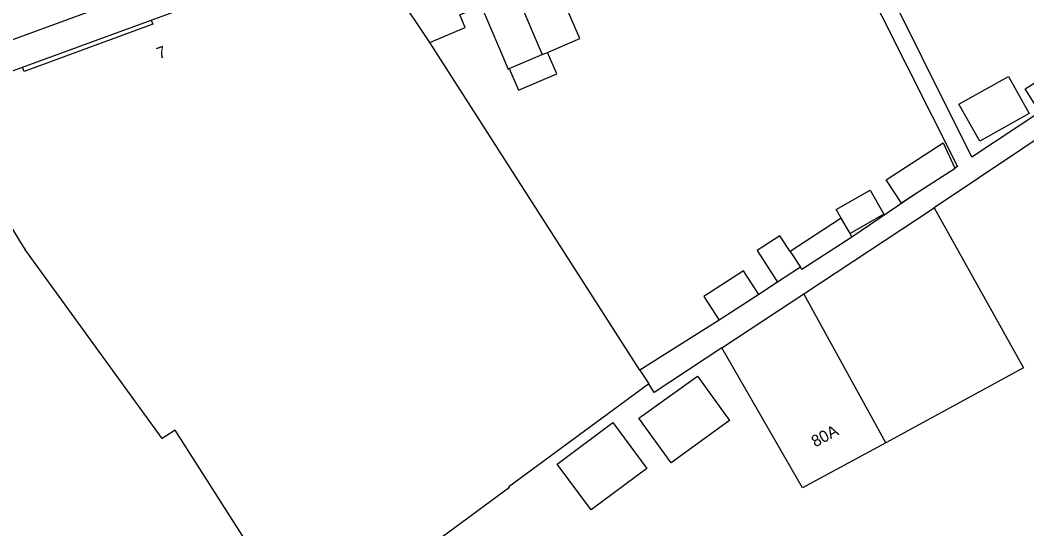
# Model space of a CAD drawing. Extents: x 159718 to 160783, y 383290 to 384030.
# Drawn here: x 160388.6 to 160474.8, y 383404.2 to 383447.8 of the extents above; entities that cross this region are included whole.
import ezdxf

# ---------------------------------------------------------------- set-up
doc = ezdxf.new("R2010")
doc.units = 0
for name, color, linetype in [('IMGEO_Pand', 7, 'Continuous'), ('IMGEO_Pand_nummerreeks', 7, 'Continuous'), ('IMGEO_Voetpad_open', 7, 'Continuous')]:
    doc.layers.add(name, color=color, linetype=linetype)

msp = doc.modelspace()

# ---------------------------------------------------------------- linework, layer by layer
at = {"layer": 'IMGEO_Pand'}
for points in [[(160427.467, 383458.537), (160433.298, 383444.865)], [(160399.809, 383447.828), (160415.5, 383453.583), (160417.932, 383454.418)], [(160433.765, 383445.064), (160436.521, 383446.24), (160434.195, 383451.694), (160435.948, 383452.441)], [(160423.676, 383445.899), (160420.848, 383450.162)], [(160423.676, 383445.899), (160426.704, 383447.19), (160426.244, 383448.268), (160428.072, 383449.047), (160430.385, 383443.623), (160430.486, 383443.666)], [(160399.809, 383447.828), (160399.94, 383447.471), (160388.91, 383443.429), (160388.78, 383443.786)], [(160441.668, 383417.812), (160423.676, 383445.899)], [(160430.486, 383443.666), (160431.272, 383441.824), (160434.551, 383443.223), (160433.765, 383445.064)], [(160430.486, 383443.666), (160433.298, 383444.865)], [(160433.298, 383444.865), (160433.765, 383445.064)], [(160383.334, 383441.767), (160383.421, 383441.823), (160388.78, 383443.786)], [(160475.033, 383439.817), (160470.794, 383437.445), (160469.013, 383440.629), (160473.252, 383443), (160475.033, 383439.817)], [(160475.937, 383439.938), (160474.683, 383441.93), (160477.543, 383443.732), (160478.759, 383441.802)], [(160465.264, 383432.886), (160464.079, 383432.117), (160462.778, 383434.121), (160467.663, 383437.293), (160468.667, 383435.135)], [(160468.667, 383435.135), (160468.681, 383435.105), (160465.264, 383432.886)], [(160458.929, 383430.836), (160458.499, 383431.592), (160461.405, 383433.246), (160462.584, 383431.174), (160459.678, 383429.52)], [(160455.712, 383424.345), (160466.898, 383431.719)], [(160466.898, 383431.719), (160474.548, 383418.005), (160462.747, 383411.585)], [(160458.929, 383430.836), (160454.55, 383427.989)], [(160459.678, 383429.52), (160458.929, 383430.836)], [(160454.55, 383427.989), (160453.675, 383429.336), (160451.717, 383428.063), (160452.169, 383427.368), (160453.48, 383425.352)], [(160459.847, 383429.223), (160455.56, 383426.436), (160455.437, 383426.625)], [(160459.847, 383429.223), (160459.678, 383429.52)], [(160442.432, 383416.62), (160430.456, 383407.79), (160430.494, 383407.738), (160413.176, 383394.97), (160412.886, 383395.363), (160411.667, 383397.277), (160409.521, 383400.648), (160401.872, 383412.66), (160400.732, 383411.937), (160388.97, 383428.187)], [(160454.55, 383427.989), (160455.437, 383426.625)], [(160455.437, 383426.625), (160453.48, 383425.352)], [(160451.866, 383424.303), (160450.555, 383426.319), (160447.163, 383424.114), (160448.473, 383422.097)], [(160451.866, 383424.303), (160448.473, 383422.097)], [(160448.683, 383419.712), (160455.712, 383424.345)], [(160462.747, 383411.585), (160455.712, 383424.345)], [(160462.747, 383411.585), (160455.616, 383407.706), (160448.683, 383419.712)], [(160441.597, 383413.687), (160446.61, 383417.295), (160449.36, 383413.474), (160444.347, 383409.866), (160441.597, 383413.687)], [(160441.668, 383417.812), (160442.432, 383416.62)], [(160434.586, 383409.754), (160439.351, 383413.306), (160442.276, 383409.384), (160437.511, 383405.832), (160434.586, 383409.754)]]:
    msp.add_lwpolyline(points, dxfattribs=at)
msp.add_arc((160415.413, 383445.354), 31.527, 193.65138, 212.99158, dxfattribs=at)
at = {"layer": 'IMGEO_Voetpad_open'}
for points in [[(160455.891, 383461.15), (160468.89, 383435.282), (160468.667, 383435.135)], [(160475.937, 383439.938), (160470.105, 383436.085), (160457.334, 383461.812)], [(160394.94, 383448.699), (160379.056, 383442.903)], [(160388.78, 383443.786), (160399.809, 383447.828)], [(160485.717, 383444.347), (160466.898, 383431.719)], [(160465.264, 383432.886), (160459.847, 383429.223)], [(160453.48, 383425.352), (160451.866, 383424.303)], [(160448.473, 383422.097), (160441.668, 383417.812)], [(160448.683, 383419.712), (160442.895, 383415.897), (160442.432, 383416.62)]]:
    msp.add_lwpolyline(points, dxfattribs=at)

# ---------------------------------------------------------------- texts
at = {"layer": 'IMGEO_Pand_nummerreeks'}
for s, rotation, p in [('7', 20.12801, (160400.495, 383444.464)), ('80A', 28.54617, (160456.705, 383411.167))]:
    msp.add_text(s, height=1, rotation=rotation, dxfattribs=at).set_placement(p)

doc.saveas('drawing.dxf')
